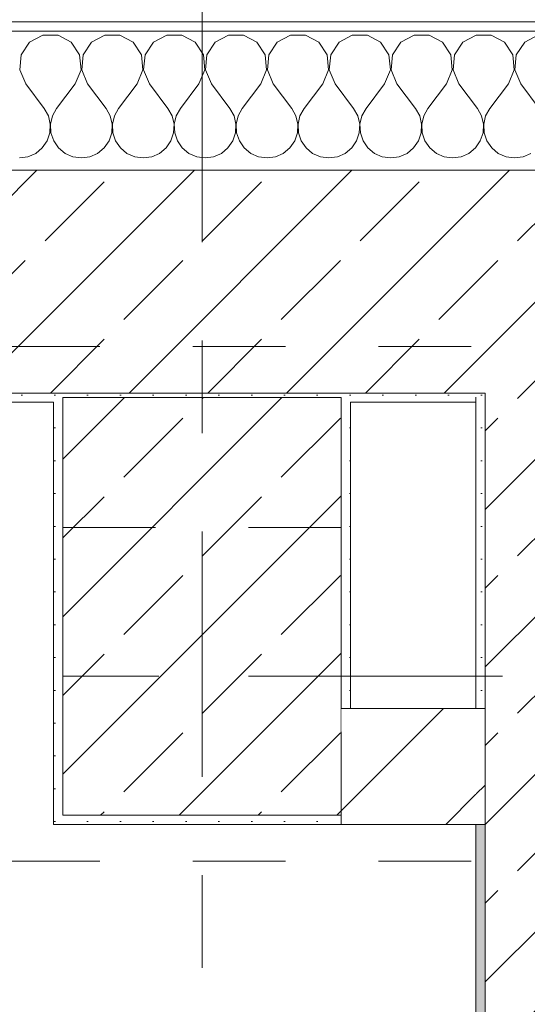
# Model space of a CAD drawing. Header units: metres. Extents: x -4 to 99, y -11 to 17.
# Tile 685 of 747: x 61.534 to 62.08, y 12.796 to 13.857. Entities that reach past the tile are written whole.
import ezdxf

# ---------------------------------------------------------------- set-up
doc = ezdxf.new("R2010")
doc.units = ezdxf.units.M
doc.header["$MEASUREMENT"] = 0
for name, pattern in [('Achse', [0.2, 0.1, -0.05, 0, -0.05]), ('Strichlinie doppelt', [0.546806, 0.264583, -0.105833, 0.070556, -0.105833]), ('Untersicht', [0.1, 0.075, -0.025]), ('Wipeout_Contour', [1, 0, -1])]:
    doc.linetypes.add(name, pattern=pattern)
for name, color, linetype in [('152 - Bemaßung_ Beschriftung.Ausbau', 7, 'Continuous'), ('451 - Universal.Achsen Raster', 7, 'Continuous'), ('603 - Struktur.Bodenplatte_ Decke Roh', 7, 'Continuous'), ('604 - Struktur.Wand Aussen', 7, 'Continuous'), ('605 - Struktur.Wand Innen', 7, 'Continuous'), ('607 - Struktur.Stütze', 7, 'Continuous'), ('608 - Struktur.Träger', 7, 'Continuous'), ('650 - Abdeckung.Fußboden Aufbau', 7, 'Continuous'), ('Neubau_653 - Abdeckung.TB Verkofferung', 7, 'Continuous')]:
    doc.layers.add(name, color=color, linetype=linetype)
doc.styles.add('ERSTELLTER_STIL_2', font='txt')
doc.dimstyles.new('ERSTELLTER_STIL__1', dxfattribs={"dimtxt": 0.1, "dimasz": 0.0532, "dimexe": 0.18, "dimexo": 0.0625, "dimgap": 0, "dimtad": 1, "dimzin": 0, "dimdsep": 46, "dimtxsty": 'ERSTELLTER_STIL_2', "dimblk": 'ARROWHEAD_2', "dimblk1": 'ARROWHEAD_2', "dimblk2": 'ARROWHEAD_2', "dimcen": 0.09, "dimse1": 1, "dimse2": 1, "dimclrd": 7, "dimclre": 7, "dimclrt": 7, "dimazin": 0, "dimtfac": 1, "dimtdec": 4, "dimtmove": 0, "dimatfit": 3, "dimfxl": 1, "dimtolj": 1, "dimtzin": 0, "dimarcsym": 0})
doc.dimstyles.new('ERSTELLTER_STIL__11', dxfattribs={"dimtxt": 0.1, "dimasz": 0.0532, "dimexe": 0.18, "dimexo": 0.0625, "dimgap": 0, "dimtad": 1, "dimtih": 1, "dimtoh": 1, "dimzin": 0, "dimdsep": 46, "dimtxsty": 'ERSTELLTER_STIL_2', "dimblk": 'ARROWHEAD_2', "dimblk1": 'ARROWHEAD_2', "dimblk2": 'ARROWHEAD_2', "dimcen": 0.09, "dimse1": 1, "dimse2": 1, "dimclrd": 256, "dimclre": 256, "dimclrt": 256, "dimazin": 0, "dimtfac": 1, "dimtdec": 4, "dimtmove": 0, "dimatfit": 3, "dimfxl": 1, "dimtolj": 1, "dimtzin": 0, "dimarcsym": 0})
doc.dimstyles.new('ERSTELLTER_STIL__13', dxfattribs={"dimtxt": 0.1, "dimasz": 0.0532, "dimexe": 0.18, "dimexo": 0.5, "dimgap": 0, "dimtad": 1, "dimzin": 0, "dimdsep": 46, "dimtxsty": 'ERSTELLTER_STIL_2', "dimblk": 'ARROWHEAD_2', "dimblk1": 'ARROWHEAD_2', "dimblk2": 'ARROWHEAD_2', "dimcen": 0.09, "dimse1": 1, "dimse2": 1, "dimclrd": 7, "dimclre": 7, "dimclrt": 7, "dimazin": 0, "dimtfac": 1, "dimtdec": 4, "dimtmove": 0, "dimatfit": 3, "dimfxl": 1, "dimtolj": 1, "dimtzin": 0, "dimarcsym": 0})
doc.dimstyles.new('ERSTELLTER_STIL__2', dxfattribs={"dimtxt": 0.1, "dimasz": 0.0532, "dimexe": 0.18, "dimexo": 0.0625, "dimgap": 0, "dimtad": 1, "dimtih": 1, "dimtoh": 1, "dimzin": 0, "dimdsep": 46, "dimtxsty": 'ERSTELLTER_STIL_2', "dimblk": 'ARROWHEAD_2', "dimblk1": 'ARROWHEAD_2', "dimblk2": 'ARROWHEAD_2', "dimcen": 0.09, "dimse1": 1, "dimse2": 1, "dimclrd": 7, "dimclre": 7, "dimclrt": 7, "dimazin": 0, "dimtfac": 1, "dimtdec": 4, "dimtmove": 0, "dimatfit": 3, "dimfxl": 1, "dimtolj": 1, "dimtzin": 0, "dimarcsym": 0})
doc.dimstyles.new('ERSTELLTER_STIL__3', dxfattribs={"dimtxt": 0.1, "dimasz": 0.0532, "dimexe": 0.18, "dimexo": 0.0625, "dimgap": 0, "dimtad": 1, "dimtih": 1, "dimtoh": 1, "dimzin": 0, "dimdsep": 46, "dimtxsty": 'ERSTELLTER_STIL_2', "dimblk": 'ARROWHEAD_2', "dimblk1": 'ARROWHEAD_2', "dimblk2": 'ARROWHEAD_2', "dimcen": 0.09, "dimse1": 1, "dimse2": 1, "dimclrd": 7, "dimclre": 7, "dimclrt": 7, "dimazin": 0, "dimtfac": 1, "dimtdec": 4, "dimtmove": 2, "dimatfit": 3, "dimfxl": 1, "dimtolj": 1, "dimtzin": 0, "dimarcsym": 0})
pattern_1 = [(45, (0, 0), (-0.08485281, 0.08485281), []), (45, (-0.04243, 0.04243), (-0.08485281, 0.08485281), [0.09, -0.03])]
pattern_2 = [(45, (0, 0), (-0.01767767, 0.01767767), [0, -0.025])]
pattern_3 = [(45, (0, 0), (-0.06363961, 0.06363961), [])]

# ---------------------------------------------------------------- blocks, each defined once
blk = doc.blocks.new('*X45')
at = {"layer": '604 - Struktur.Wand Aussen', "color": 7, "linetype": 'Continuous', "lineweight": 5}
for p, q in [((61.5585, 13.8407), (61.5442, 13.833)), ((61.5748, 13.8407), (61.5585, 13.8407)), ((61.5891, 13.833), (61.5748, 13.8407)), ((61.6252, 13.8407), (61.6109, 13.833)), ((61.6415, 13.8407), (61.6252, 13.8407)), ((61.6558, 13.833), (61.6415, 13.8407)), ((61.6919, 13.8407), (61.6776, 13.833)), ((61.7081, 13.8407), (61.6919, 13.8407)), ((61.7224, 13.833), (61.7081, 13.8407)), ((61.7585, 13.8407), (61.7442, 13.833)), ((61.7748, 13.8407), (61.7585, 13.8407)), ((61.7891, 13.833), (61.7748, 13.8407)), ((61.8252, 13.8407), (61.8109, 13.833)), ((61.8415, 13.8407), (61.8252, 13.8407)), ((61.8558, 13.833), (61.8415, 13.8407)), ((61.8919, 13.8407), (61.8776, 13.833)), ((61.9081, 13.8407), (61.8919, 13.8407)), ((61.9224, 13.833), (61.9081, 13.8407)), ((61.9585, 13.8407), (61.9442, 13.833)), ((61.9748, 13.8407), (61.9585, 13.8407)), ((61.9891, 13.833), (61.9748, 13.8407)), ((62.0252, 13.8407), (62.0109, 13.833)), ((62.0415, 13.8407), (62.0252, 13.8407)), ((62.0558, 13.833), (62.0415, 13.8407)), ((62.0919, 13.8407), (62.0776, 13.833)), ((61.5442, 13.833), (61.5352, 13.8195)), ((61.5981, 13.8195), (61.5891, 13.833)), ((61.6109, 13.833), (61.6019, 13.8195)), ((61.6648, 13.8195), (61.6558, 13.833)), ((61.6776, 13.833), (61.6686, 13.8195)), ((61.7314, 13.8195), (61.7224, 13.833)), ((61.7442, 13.833), (61.7352, 13.8195)), ((61.7981, 13.8195), (61.7891, 13.833)), ((61.8109, 13.833), (61.8019, 13.8195)), ((61.8648, 13.8195), (61.8558, 13.833)), ((61.8776, 13.833), (61.8686, 13.8195)), ((61.9314, 13.8195), (61.9224, 13.833)), ((61.9442, 13.833), (61.9352, 13.8195)), ((61.9981, 13.8195), (61.9891, 13.833)), ((62.0109, 13.833), (62.0019, 13.8195)), ((62.0648, 13.8195), (62.0558, 13.833)), ((62.0776, 13.833), (62.0686, 13.8195)), ((61.5352, 13.8195), (61.5337, 13.8033)), ((61.5996, 13.8033), (61.5981, 13.8195)), ((61.6019, 13.8195), (61.6004, 13.8033)), ((61.6663, 13.8033), (61.6648, 13.8195)), ((61.6686, 13.8195), (61.667, 13.8033)), ((61.733, 13.8033), (61.7314, 13.8195)), ((61.7352, 13.8195), (61.7337, 13.8033)), ((61.7996, 13.8033), (61.7981, 13.8195)), ((61.8019, 13.8195), (61.8004, 13.8033)), ((61.8663, 13.8033), (61.8648, 13.8195)), ((61.8686, 13.8195), (61.867, 13.8033)), ((61.933, 13.8033), (61.9314, 13.8195)), ((61.9352, 13.8195), (61.9337, 13.8033)), ((61.9996, 13.8033), (61.9981, 13.8195)), ((62.0019, 13.8195), (62.0004, 13.8033)), ((62.0663, 13.8033), (62.0648, 13.8195)), ((62.0686, 13.8195), (62.067, 13.8033)), ((61.5337, 13.8033), (61.54, 13.7883)), ((61.5933, 13.7883), (61.5996, 13.8033)), ((61.6004, 13.8033), (61.6067, 13.7883)), ((61.66, 13.7883), (61.6663, 13.8033)), ((61.667, 13.8033), (61.6733, 13.7883)), ((61.7267, 13.7883), (61.733, 13.8033)), ((61.7337, 13.8033), (61.74, 13.7883)), ((61.7933, 13.7883), (61.7996, 13.8033)), ((61.8004, 13.8033), (61.8067, 13.7883)), ((61.86, 13.7883), (61.8663, 13.8033)), ((61.867, 13.8033), (61.8733, 13.7883)), ((61.9267, 13.7883), (61.933, 13.8033)), ((61.9337, 13.8033), (61.94, 13.7883)), ((61.9933, 13.7883), (61.9996, 13.8033)), ((62.0004, 13.8033), (62.0067, 13.7883)), ((62.06, 13.7883), (62.0663, 13.8033)), ((62.067, 13.8033), (62.0733, 13.7883)), ((61.54, 13.7883), (61.56, 13.7617)), ((61.5933, 13.7883), (61.5733, 13.7617)), ((61.6067, 13.7883), (61.6267, 13.7617)), ((61.66, 13.7883), (61.64, 13.7617)), ((61.6733, 13.7883), (61.6933, 13.7617)), ((61.7267, 13.7883), (61.7067, 13.7617)), ((61.74, 13.7883), (61.76, 13.7617)), ((61.7933, 13.7883), (61.7733, 13.7617)), ((61.8067, 13.7883), (61.8267, 13.7617)), ((61.86, 13.7883), (61.84, 13.7617)), ((61.8733, 13.7883), (61.8933, 13.7617)), ((61.9267, 13.7883), (61.9067, 13.7617)), ((61.94, 13.7883), (61.96, 13.7617)), ((61.9933, 13.7883), (61.9733, 13.7617)), ((62.0067, 13.7883), (62.0267, 13.7617)), ((62.06, 13.7883), (62.04, 13.7617)), ((62.0733, 13.7883), (62.0933, 13.7617)), ((61.5645, 13.7536), (61.56, 13.7617)), ((61.5665, 13.7447), (61.5645, 13.7536)), ((61.5689, 13.7536), (61.5668, 13.7447)), ((61.5733, 13.7617), (61.5689, 13.7536)), ((61.6311, 13.7536), (61.6267, 13.7617)), ((61.6332, 13.7447), (61.6311, 13.7536)), ((61.6355, 13.7536), (61.6335, 13.7447)), ((61.64, 13.7617), (61.6355, 13.7536)), ((61.6978, 13.7536), (61.6933, 13.7617)), ((61.6999, 13.7447), (61.6978, 13.7536)), ((61.7022, 13.7536), (61.7001, 13.7447)), ((61.7067, 13.7617), (61.7022, 13.7536)), ((61.7645, 13.7536), (61.76, 13.7617)), ((61.7665, 13.7447), (61.7645, 13.7536)), ((61.7689, 13.7536), (61.7668, 13.7447)), ((61.7733, 13.7617), (61.7689, 13.7536)), ((61.8311, 13.7536), (61.8267, 13.7617)), ((61.8332, 13.7447), (61.8311, 13.7536)), ((61.8355, 13.7536), (61.8335, 13.7447)), ((61.84, 13.7617), (61.8355, 13.7536)), ((61.8978, 13.7536), (61.8933, 13.7617)), ((61.8999, 13.7447), (61.8978, 13.7536)), ((61.9022, 13.7536), (61.9001, 13.7447)), ((61.9067, 13.7617), (61.9022, 13.7536)), ((61.9645, 13.7536), (61.96, 13.7617)), ((61.9665, 13.7447), (61.9645, 13.7536)), ((61.9689, 13.7536), (61.9668, 13.7447)), ((61.9733, 13.7617), (61.9689, 13.7536)), ((62.0311, 13.7536), (62.0267, 13.7617)), ((62.0332, 13.7447), (62.0311, 13.7536)), ((62.0355, 13.7536), (62.0335, 13.7447)), ((62.04, 13.7617), (62.0355, 13.7536)), ((61.5661, 13.7355), (61.5665, 13.7447)), ((61.5668, 13.7447), (61.5672, 13.7355)), ((61.6328, 13.7355), (61.6332, 13.7447)), ((61.6335, 13.7447), (61.6339, 13.7355)), ((61.6994, 13.7355), (61.6999, 13.7447)), ((61.7001, 13.7447), (61.7006, 13.7355)), ((61.7661, 13.7355), (61.7665, 13.7447)), ((61.7668, 13.7447), (61.7672, 13.7355)), ((61.8328, 13.7355), (61.8332, 13.7447)), ((61.8335, 13.7447), (61.8339, 13.7355)), ((61.8994, 13.7355), (61.8999, 13.7447)), ((61.9001, 13.7447), (61.9006, 13.7355)), ((61.9661, 13.7355), (61.9665, 13.7447)), ((61.9668, 13.7447), (61.9672, 13.7355)), ((62.0328, 13.7355), (62.0332, 13.7447)), ((62.0335, 13.7447), (62.0339, 13.7355)), ((61.5631, 13.7268), (61.5661, 13.7355)), ((61.5672, 13.7355), (61.5702, 13.7268)), ((61.6298, 13.7268), (61.6328, 13.7355)), ((61.6339, 13.7355), (61.6369, 13.7268)), ((61.6965, 13.7268), (61.6994, 13.7355)), ((61.7006, 13.7355), (61.7035, 13.7268)), ((61.7631, 13.7268), (61.7661, 13.7355)), ((61.7672, 13.7355), (61.7702, 13.7268)), ((61.8298, 13.7268), (61.8328, 13.7355)), ((61.8339, 13.7355), (61.8369, 13.7268)), ((61.8965, 13.7268), (61.8994, 13.7355)), ((61.9006, 13.7355), (61.9035, 13.7268)), ((61.9631, 13.7268), (61.9661, 13.7355)), ((61.9672, 13.7355), (61.9702, 13.7268)), ((62.0298, 13.7268), (62.0328, 13.7355)), ((62.0339, 13.7355), (62.0369, 13.7268)), ((61.5579, 13.7192), (61.5631, 13.7268)), ((61.5702, 13.7268), (61.5754, 13.7192)), ((61.6246, 13.7192), (61.6298, 13.7268)), ((61.6369, 13.7268), (61.6421, 13.7192)), ((61.6913, 13.7192), (61.6965, 13.7268)), ((61.7035, 13.7268), (61.7087, 13.7192)), ((61.7579, 13.7192), (61.7631, 13.7268)), ((61.7702, 13.7268), (61.7754, 13.7192)), ((61.8246, 13.7192), (61.8298, 13.7268)), ((61.8369, 13.7268), (61.8421, 13.7192)), ((61.8913, 13.7192), (61.8965, 13.7268)), ((61.9035, 13.7268), (61.9087, 13.7192)), ((61.9579, 13.7192), (61.9631, 13.7268)), ((61.9702, 13.7268), (61.9754, 13.7192)), ((62.0246, 13.7192), (62.0298, 13.7268)), ((62.0369, 13.7268), (62.0421, 13.7192)), ((61.5424, 13.7096), (61.5509, 13.7133)), ((61.5509, 13.7133), (61.5579, 13.7192)), ((61.5754, 13.7192), (61.5825, 13.7133)), ((61.5825, 13.7133), (61.5909, 13.7096)), ((61.6091, 13.7096), (61.6175, 13.7133)), ((61.6175, 13.7133), (61.6246, 13.7192)), ((61.6421, 13.7192), (61.6491, 13.7133)), ((61.6491, 13.7133), (61.6576, 13.7096)), ((61.6758, 13.7096), (61.6842, 13.7133)), ((61.6842, 13.7133), (61.6913, 13.7192)), ((61.7087, 13.7192), (61.7158, 13.7133)), ((61.7158, 13.7133), (61.7242, 13.7096)), ((61.7424, 13.7096), (61.7509, 13.7133)), ((61.7509, 13.7133), (61.7579, 13.7192)), ((61.7754, 13.7192), (61.7825, 13.7133)), ((61.7825, 13.7133), (61.7909, 13.7096)), ((61.8091, 13.7096), (61.8175, 13.7133)), ((61.8175, 13.7133), (61.8246, 13.7192)), ((61.8421, 13.7192), (61.8491, 13.7133)), ((61.8491, 13.7133), (61.8576, 13.7096)), ((61.8758, 13.7096), (61.8842, 13.7133)), ((61.8842, 13.7133), (61.8913, 13.7192)), ((61.9087, 13.7192), (61.9158, 13.7133)), ((61.9158, 13.7133), (61.9242, 13.7096)), ((61.9424, 13.7096), (61.9509, 13.7133)), ((61.9509, 13.7133), (61.9579, 13.7192)), ((61.9754, 13.7192), (61.9825, 13.7133)), ((61.9825, 13.7133), (61.9909, 13.7096)), ((62.0091, 13.7096), (62.0175, 13.7133)), ((62.0175, 13.7133), (62.0246, 13.7192)), ((62.0421, 13.7192), (62.0491, 13.7133)), ((62.0491, 13.7133), (62.0576, 13.7096)), ((62.0758, 13.7096), (62.0842, 13.7133)), ((61.5333, 13.7083), (61.5424, 13.7096)), ((61.5909, 13.7096), (61.6, 13.7083)), ((61.6, 13.7083), (61.6091, 13.7096)), ((61.6576, 13.7096), (61.6667, 13.7083)), ((61.6667, 13.7083), (61.6758, 13.7096)), ((61.7242, 13.7096), (61.7333, 13.7083)), ((61.7333, 13.7083), (61.7424, 13.7096)), ((61.7909, 13.7096), (61.8, 13.7083)), ((61.8, 13.7083), (61.8091, 13.7096)), ((61.8576, 13.7096), (61.8667, 13.7083)), ((61.8667, 13.7083), (61.8758, 13.7096)), ((61.9242, 13.7096), (61.9333, 13.7083)), ((61.9333, 13.7083), (61.9424, 13.7096)), ((61.9909, 13.7096), (62, 13.7083)), ((62, 13.7083), (62.0091, 13.7096)), ((62.0576, 13.7096), (62.0667, 13.7083)), ((62.0667, 13.7083), (62.0758, 13.7096))]:
    blk.add_line(p, q, dxfattribs=at)
blk = doc.blocks.new('*D261')
at = {"layer": '152 - Bemaßung_ Beschriftung.Ausbau', "color": 7, "linetype": 'Continuous', "lineweight": 5}
for p, q in [((61.14, 14.8025), (61.14, 14.9075)), ((62.275, 14.8025), (62.275, 14.9075)), ((61.1602, 14.89), (61.1198, 14.82)), ((62.2952, 14.89), (62.2548, 14.82)), ((61.14, 14.855), (62.275, 14.855))]:
    blk.add_line(p, q, dxfattribs=at)
at = {"layer": '152 - Bemaßung_ Beschriftung.Ausbau', "color": 7, "lineweight": 5, "char_height": 0.1, "attachment_point": 7, "style": 'ERSTELLTER_STIL_2'}
for s, insert in [('\\A1;{\\pql;\\fArial|b0|i0|c0|p38;1,13\\fArial|b0|i0|c0|p38;\\A1{\\H.66x;\\S5^  ;}}', (61.5494, 14.8556)), ('\\A1;{\\pql;\\fArial|b0|i0|c0|p38;15}', (62.2745, 14.8645))]:
    blk.add_mtext(s, dxfattribs=dict(at, insert=insert))
blk = doc.blocks.new('ARROWHEAD_2')
at = {"color": 0, "linetype": 'Continuous', "lineweight": 0}
for p, q in [((-0.378, -0.655), (0.378, 0.655)), ((0, 0), (-1, 0))]:
    blk.add_line(p, q, dxfattribs=at)
blk = doc.blocks.new('*D293')
at = {"layer": '152 - Bemaßung_ Beschriftung.Ausbau', "color": 7, "linetype": 'Continuous', "lineweight": 5}
for p, q in [((58.205, 15.3025), (58.205, 15.4075)), ((62.035, 15.3025), (62.035, 15.4075)), ((58.2252, 15.39), (58.1848, 15.32)), ((62.0552, 15.39), (62.0148, 15.32)), ((58.205, 15.355), (62.035, 15.355))]:
    blk.add_line(p, q, dxfattribs=at)
at = {"layer": '152 - Bemaßung_ Beschriftung.Ausbau', "color": 7, "lineweight": 5, "insert": (59.987, 15.375), "char_height": 0.1, "attachment_point": 7, "style": 'ERSTELLTER_STIL_2'}
blk.add_mtext('\\A1;{\\pql;\\fArial|b0|i0|c0|p38;3,83}', dxfattribs=at)
blk = doc.blocks.new('*D294')
at = {"layer": '152 - Bemaßung_ Beschriftung.Ausbau', "color": 7, "linetype": 'Continuous', "lineweight": 5}
for p, q in [((62.035, 15.3025), (62.035, 15.4075)), ((62.275, 15.3025), (62.275, 15.4075)), ((62.0552, 15.39), (62.0148, 15.32)), ((62.2952, 15.39), (62.2548, 15.32)), ((62.035, 15.355), (62.275, 15.355))]:
    blk.add_line(p, q, dxfattribs=at)
at = {"layer": '152 - Bemaßung_ Beschriftung.Ausbau', "color": 7, "lineweight": 5, "char_height": 0.1, "attachment_point": 7, "style": 'ERSTELLTER_STIL_2'}
for s, insert in [('\\A1;{\\pql;\\fArial|b0|i0|c0|p38;24}', (62.0791, 15.375)), ('\\A1;{\\pql;\\fArial|b0|i0|c0|p38;15}', (62.2741, 15.3666))]:
    blk.add_mtext(s, dxfattribs=dict(at, insert=insert))
blk = doc.blocks.new('*D332')
at = {"layer": '152 - Bemaßung_ Beschriftung.Ausbau', "color": 7, "linetype": 'Continuous', "lineweight": 5}
for p, q in [((58.28, 15.8025), (58.28, 15.9075)), ((61.58, 15.8025), (61.58, 15.9075)), ((58.3002, 15.89), (58.2598, 15.82)), ((61.6002, 15.89), (61.5598, 15.82)), ((58.28, 15.855), (61.58, 15.855))]:
    blk.add_line(p, q, dxfattribs=at)
at = {"layer": '152 - Bemaßung_ Beschriftung.Ausbau', "color": 7, "lineweight": 5, "insert": (59.797, 15.875), "char_height": 0.1, "attachment_point": 7, "style": 'ERSTELLTER_STIL_2'}
blk.add_mtext('\\A1;{\\pql;\\fArial|b0|i0|c0|p38;3,30}', dxfattribs=at)
blk = doc.blocks.new('*D333')
at = {"layer": '152 - Bemaßung_ Beschriftung.Ausbau', "color": 7, "linetype": 'Continuous', "lineweight": 5}
for p, q in [((61.58, 15.8025), (61.58, 15.9075)), ((61.88, 15.8025), (61.88, 15.9075)), ((61.6002, 15.89), (61.5598, 15.82)), ((61.9002, 15.89), (61.8598, 15.82)), ((61.58, 15.855), (61.88, 15.855))]:
    blk.add_line(p, q, dxfattribs=at)
at = {"layer": '152 - Bemaßung_ Beschriftung.Ausbau', "color": 7, "lineweight": 5, "char_height": 0.1, "attachment_point": 7, "style": 'ERSTELLTER_STIL_2'}
for s, insert in [('\\A1;{\\pql;\\fArial|b0|i0|c0|p38;15\\fArial|b0|i0|c0|p38;\\A1{\\H.66x;\\S5^  ;}}', (61.8645, 15.8642)), ('\\A1;{\\pql;\\fArial|b0|i0|c0|p38;30}', (61.6541, 15.875))]:
    blk.add_mtext(s, dxfattribs=dict(at, insert=insert))
blk = doc.blocks.new('*D334')
at = {"layer": '152 - Bemaßung_ Beschriftung.Ausbau', "color": 7, "linetype": 'Continuous', "lineweight": 5}
for p, q in [((61.88, 15.8025), (61.88, 15.9075)), ((62.035, 15.8025), (62.035, 15.9075)), ((61.9002, 15.89), (61.8598, 15.82)), ((62.0552, 15.89), (62.0148, 15.82)), ((61.88, 15.855), (62.035, 15.855))]:
    blk.add_line(p, q, dxfattribs=at)
blk = doc.blocks.new('*D335')
at = {"layer": '152 - Bemaßung_ Beschriftung.Ausbau', "color": 7, "linetype": 'Continuous', "lineweight": 5}
for p, q in [((62.035, 15.8025), (62.035, 15.9075)), ((62.275, 15.8025), (62.275, 15.9075)), ((62.0552, 15.89), (62.0148, 15.82)), ((62.2952, 15.89), (62.2548, 15.82)), ((62.035, 15.855), (62.275, 15.855))]:
    blk.add_line(p, q, dxfattribs=at)
at = {"layer": '152 - Bemaßung_ Beschriftung.Ausbau', "color": 7, "lineweight": 5, "char_height": 0.1, "attachment_point": 7, "style": 'ERSTELLTER_STIL_2'}
for s, insert in [('\\A1;{\\pql;\\fArial|b0|i0|c0|p38;24}', (62.0791, 15.875)), ('\\A1;{\\pql;\\fArial|b0|i0|c0|p38;15}', (62.2728, 15.8645))]:
    blk.add_mtext(s, dxfattribs=dict(at, insert=insert))
blk = doc.blocks.new('*D356')
at = {"layer": '152 - Bemaßung_ Beschriftung.Ausbau', "color": 160, "linetype": 'Continuous', "lineweight": 5, "true_color": 0x3232ff}
for p, q in [((61.73, 16.3025), (61.73, 16.4075)), ((62.275, 16.3025), (62.275, 16.4075)), ((61.7502, 16.39), (61.7098, 16.32)), ((62.2952, 16.39), (62.2548, 16.32)), ((61.73, 16.355), (62.275, 16.355))]:
    blk.add_line(p, q, dxfattribs=at)
at = {"layer": '152 - Bemaßung_ Beschriftung.Ausbau', "color": 160, "lineweight": 5, "true_color": 0x3232ff, "char_height": 0.1, "attachment_point": 7, "style": 'ERSTELLTER_STIL_2'}
for s, insert in [('\\A1;{\\pql;\\fArial|b0|i0|c0|p38;54\\fArial|b0|i0|c0|p38;\\A1{\\H.66x;\\S5^  ;}}', (61.9016, 16.3734)), ('\\A1;{\\pql;\\fArial|b0|i0|c0|p38;15}', (62.2749, 16.3645))]:
    blk.add_mtext(s, dxfattribs=dict(at, insert=insert))
blk = doc.blocks.new('*D510')
at = {"layer": '152 - Bemaßung_ Beschriftung.Ausbau', "color": 7, "linetype": 'Continuous', "lineweight": 5}
for p, q in [((63.9, 13.4752), (63.97, 13.4348)), ((63.9875, 13.455), (63.8825, 13.455)), ((63.935, 8.24), (63.935, 13.455)), ((63.9, 8.2602), (63.97, 8.2198)), ((63.9875, 8.24), (63.8825, 8.24))]:
    blk.add_line(p, q, dxfattribs=at)
at = {"layer": '152 - Bemaßung_ Beschriftung.Ausbau', "color": 7, "lineweight": 5, "insert": (63.9344, 10.6894), "char_height": 0.1, "attachment_point": 7, "rotation": 90, "style": 'ERSTELLTER_STIL_2'}
blk.add_mtext('\\A1;{\\pql;\\fArial|b0|i0|c0|p38;5,21\\fArial|b0|i0|c0|p38;\\A1{\\H.66x;\\S5^  ;}}', dxfattribs=at)
blk = doc.blocks.new('*D511')
at = {"layer": '152 - Bemaßung_ Beschriftung.Ausbau', "color": 7, "linetype": 'Continuous', "lineweight": 5}
for p, q in [((63.9, 13.7152), (63.97, 13.6748)), ((63.935, 13.455), (63.935, 13.695)), ((63.9, 13.4752), (63.97, 13.4348)), ((63.9875, 13.455), (63.8825, 13.455))]:
    blk.add_line(p, q, dxfattribs=at)
at = {"layer": '152 - Bemaßung_ Beschriftung.Ausbau', "color": 7, "lineweight": 5, "char_height": 0.1, "attachment_point": 7, "rotation": 90, "style": 'ERSTELLTER_STIL_2'}
for s, insert in [('\\A1;{\\pql;\\fArial|b0|i0|c0|p38;15}', (63.9234, 13.6831)), ('\\A1;{\\pql;\\fArial|b0|i0|c0|p38;24}', (63.915, 13.4991))]:
    blk.add_mtext(s, dxfattribs=dict(at, insert=insert))
blk = doc.blocks.new('*D521')
at = {"layer": '152 - Bemaßung_ Beschriftung.Ausbau', "color": 7, "linetype": 'Continuous', "lineweight": 5}
for p, q in [((64.435, 13), (64.435, 13.45)), ((64.4, 13.0202), (64.47, 12.9798)), ((64.4875, 13), (64.3825, 13)), ((64.435, 8.5), (64.435, 13)), ((64.4, 8.5202), (64.47, 8.4798)), ((64.4875, 8.5), (64.3825, 8.5))]:
    blk.add_line(p, q, dxfattribs=at)
at = {"layer": '152 - Bemaßung_ Beschriftung.Ausbau', "color": 7, "lineweight": 5, "insert": (64.415, 10.617), "char_height": 0.1, "attachment_point": 7, "rotation": 90, "style": 'ERSTELLTER_STIL_2'}
blk.add_mtext('\\A1;{\\pql;\\fArial|b0|i0|c0|p38;4,50}', dxfattribs=at)
blk = doc.blocks.new('*D522')
at = {"layer": '152 - Bemaßung_ Beschriftung.Ausbau', "color": 7, "linetype": 'Continuous', "lineweight": 5}
for p, q in [((64.4, 13.4752), (64.47, 13.4348)), ((64.47, 13.4298), (64.4, 13.4702)), ((64.4875, 13.45), (64.3825, 13.45)), ((64.435, 13.45), (64.435, 13.455)), ((64.435, 13), (64.435, 13.45)), ((64.4, 13.0202), (64.47, 12.9798))]:
    blk.add_line(p, q, dxfattribs=at)
at = {"layer": '152 - Bemaßung_ Beschriftung.Ausbau', "color": 7, "lineweight": 5, "char_height": 0.1, "attachment_point": 7, "rotation": 90, "style": 'ERSTELLTER_STIL_2'}
for s, insert in [('\\A1;{\\pql;\\fArial|b0|i0|c0|p38;0\\fArial|b0|i0|c0|p38;\\A1{\\H.66x;\\S5^  ;}}', (64.4167, 13.3038)), ('\\A1;{\\pql;\\fArial|b0|i0|c0|p38;45}', (64.415, 13.0861))]:
    blk.add_mtext(s, dxfattribs=dict(at, insert=insert))
blk = doc.blocks.new('*D523')
at = {"layer": '152 - Bemaßung_ Beschriftung.Ausbau', "color": 7, "linetype": 'Continuous', "lineweight": 5}
for p, q in [((64.4, 13.4752), (64.47, 13.4348)), ((64.47, 13.4298), (64.4, 13.4702)), ((64.4875, 13.455), (64.3825, 13.455)), ((64.435, 13.45), (64.435, 13.455))]:
    blk.add_line(p, q, dxfattribs=at)
blk = doc.blocks.new('*D524')
at = {"layer": '152 - Bemaßung_ Beschriftung.Ausbau', "color": 7, "linetype": 'Continuous', "lineweight": 5}
for p, q in [((64.435, 13.695), (64.435, 13.845)), ((64.4, 13.7152), (64.47, 13.6748)), ((64.4875, 13.695), (64.3825, 13.695)), ((64.435, 13.455), (64.435, 13.695)), ((64.4, 13.4752), (64.47, 13.4348)), ((64.47, 13.4298), (64.4, 13.4702)), ((64.4875, 13.455), (64.3825, 13.455))]:
    blk.add_line(p, q, dxfattribs=at)
at = {"layer": '152 - Bemaßung_ Beschriftung.Ausbau', "color": 7, "lineweight": 5, "char_height": 0.1, "attachment_point": 7, "rotation": 90, "style": 'ERSTELLTER_STIL_2'}
for s, insert in [('\\A1;{\\pql;\\fArial|b0|i0|c0|p38;15}', (64.4277, 13.6945)), ('\\A1;{\\pql;\\fArial|b0|i0|c0|p38;24}', (64.415, 13.4991))]:
    blk.add_mtext(s, dxfattribs=dict(at, insert=insert))

msp = doc.modelspace()

# ---------------------------------------------------------------- hatches: boundary and pattern name
at = {"layer": '604 - Struktur.Wand Aussen', "linetype": 'Continuous', "lineweight": 0, "true_color": 0x000000}
h = msp.add_hatch(dxfattribs=at)
h.set_pattern_fill('Verputz_0001', color=18, style=0, pattern_type=2)
h.set_pattern_definition([(0, (0, 0), (0, 0.08660254), [0, -0.05]), (0, (0.025, 0.0433), (0, 0.08660254), [0, -0.05])])
h.paths.add_polyline_path([(62.425, 13.855), (61.05, 13.855), (61.05, 13.845), (62.425, 13.845)])
h = msp.add_hatch(dxfattribs=at)
h.set_pattern_fill('Beton__Stahlbeton_0001', color=18, style=0, pattern_type=2)
h.set_pattern_definition(pattern_1)
h.paths.add_polyline_path([(61.08, 13.575), (61.14, 13.575), (61.14, 13.505), (61.14, 13.455), (62.035, 13.455), (62.035, 13.695), (61.08, 13.695)])
h = msp.add_hatch(dxfattribs=at)
h.set_pattern_fill('Beton__Stahlbeton_0001', color=18, style=0, pattern_type=2)
h.set_pattern_definition(pattern_1)
h.paths.add_polyline_path([(62.035, 13.455), (62.275, 13.455), (62.275, 13.695)])
h = msp.add_hatch(dxfattribs=at)
h.set_pattern_fill('Beton__Stahlbeton_0001', color=18, style=0, pattern_type=2)
h.set_pattern_definition(pattern_1)
h.paths.add_polyline_path([(62.035, 13.455), (62.275, 13.695), (62.035, 13.695)])
h = msp.add_hatch(dxfattribs=at)
h.set_pattern_fill('Gips_0001', color=18, style=0, pattern_type=2)
h.set_pattern_definition(pattern_2)
h.paths.add_polyline_path([(61.14, 13.445), (61.57, 13.445), (61.57, 13.455), (61.14, 13.455)])
h = msp.add_hatch(dxfattribs=at)
h.set_pattern_fill('Gips_0001', color=18, style=0, pattern_type=2)
h.set_pattern_definition(pattern_2)
h.paths.add_polyline_path([(61.89, 13.445), (62.025, 13.445), (62.025, 13.455), (61.89, 13.455)])
h = msp.add_hatch(dxfattribs=at)
h.set_pattern_fill('Gips_0001', color=18, style=0, pattern_type=2)
h.set_pattern_definition(pattern_2)
h.paths.add_polyline_path([(62.025, 13.445), (62.035, 13.445), (62.035, 13.455)])
h = msp.add_hatch(dxfattribs=at)
h.set_pattern_fill('Gips_0001', color=18, style=0, pattern_type=2)
h.set_pattern_definition(pattern_2)
h.paths.add_polyline_path([(62.025, 13.445), (62.035, 13.455), (62.025, 13.455)])
h = msp.add_hatch(dxfattribs=at)
h.set_pattern_fill('Beton__Stahlbeton_0001', color=18, style=0, pattern_type=2)
h.set_pattern_definition(pattern_1)
h.paths.add_polyline_path([(62.035, 7.935), (62.085, 7.935), (62.155, 7.935), (62.275, 7.935), (62.275, 13.455), (62.035, 13.455)])
h = msp.add_hatch(dxfattribs=at)
h.set_pattern_fill('Gips_0001', color=18, style=0, pattern_type=2)
h.set_pattern_definition(pattern_2)
h.paths.add_polyline_path([(62.025, 13.445), (62.025, 13.115), (62.035, 13.115), (62.035, 13.445)])
h = msp.add_hatch(dxfattribs=at)
h.set_pattern_fill('Gips_0001', color=18, style=0, pattern_type=2)
h.set_pattern_definition(pattern_2)
h.paths.add_polyline_path([(62.025, 12.99), (62.025, 8.51), (62.035, 8.51), (62.035, 12.99)])
at = {"layer": '607 - Struktur.Stütze', "linetype": 'Continuous', "lineweight": 0, "true_color": 0x000000}
h = msp.add_hatch(dxfattribs=at)
h.set_pattern_fill('Gips_0001', color=18, style=0, pattern_type=2)
h.set_pattern_definition(pattern_2)
h.paths.add_polyline_path([(61.57, 13.445), (61.58, 13.445), (61.58, 13.45), (61.88, 13.45), (61.88, 13.445), (61.89, 13.445), (61.89, 13.455), (61.57, 13.455)])
h = msp.add_hatch(dxfattribs=at)
h.set_pattern_fill('Beton__Stahlbeton_0001', color=18, style=0, pattern_type=2)
h.set_pattern_definition(pattern_1)
h.paths.add_polyline_path([(61.58, 13), (61.88, 13), (61.88, 13.45), (61.58, 13.45)])
h = msp.add_hatch(dxfattribs=at)
h.set_pattern_fill('Gips_0001', color=18, style=0, pattern_type=2)
h.set_pattern_definition(pattern_2)
h.paths.add_polyline_path([(61.58, 13.445), (61.57, 13.445), (61.57, 12.99), (61.88, 12.99), (61.88, 13), (61.58, 13)])
h = msp.add_hatch(dxfattribs=at)
h.set_pattern_fill('Gips_0001', color=18, style=0, pattern_type=2)
h.set_pattern_definition(pattern_2)
h.paths.add_polyline_path([(61.89, 13.445), (61.88, 13.445), (61.88, 13.115), (61.89, 13.115)])

# ---------------------------------------------------------------- linework, layer by layer
at = {"layer": '451 - Universal.Achsen Raster', "color": 160, "linetype": 'Strichlinie doppelt', "lineweight": 9, "true_color": 0x3232ff}
for p, q in [((61.73, -10.585), (61.73, 16.355)), ((64.935, 13.15), (-3.175, 13.15))]:
    msp.add_line(p, q, dxfattribs=at)
at = {"layer": '603 - Struktur.Bodenplatte_ Decke Roh', "color": 7, "linetype": 'Continuous', "lineweight": 18, "flags": 128}
msp.add_lwpolyline([(62.275, 0.005), (62.275, 13.695), (50.78, 13.695), (50.78, 13.455), (50.78, 13), (50.84, 13), (50.84, 8.585), (49.03, 8.585), (49.03, 8.725), (47.41, 8.725), (47.41, 13), (47.48, 13), (47.48, 13.455), (47.48, 13.695), (14.78, 13.695)], dxfattribs=at)
at = {"layer": '604 - Struktur.Wand Aussen', "color": 7, "linetype": 'Continuous', "lineweight": 5}
msp.add_line((62.285, 13.845), (61.08, 13.845), dxfattribs=at)
at = {"layer": '604 - Struktur.Wand Aussen', "color": 7, "linetype": 'Continuous', "lineweight": 13}
for p, q in [((62.035, 13.695), (61.08, 13.695)), ((62.275, 13.695), (62.035, 13.695)), ((61.14, 13.455), (62.035, 13.455)), ((62.035, 13.445), (62.035, 13.455)), ((62.035, 13.445), (62.035, 13.455)), ((62.035, 13.445), (62.035, 13.115)), ((62.035, 12.99), (62.035, 13.115)), ((62.035, 12.99), (62.035, 8.51))]:
    msp.add_line(p, q, dxfattribs=at)
at = {"layer": '604 - Struktur.Wand Aussen', "color": 7, "linetype": 'Continuous', "lineweight": 18}
for p, q in [((62.035, 13.115), (62.025, 13.115)), ((62.025, 12.99), (62.035, 12.99))]:
    msp.add_line(p, q, dxfattribs=at)
at = {"layer": '604 - Struktur.Wand Aussen', "color": 7, "linetype": 'Continuous', "lineweight": 5, "flags": 128}
for points in [[(62.435, 13.855), (61.05, 13.855)], [(61.14, 13.445), (61.57, 13.445)], [(61.89, 13.445), (62.025, 13.445)], [(62.025, 13.445), (62.025, 13.115)], [(62.025, 12.99), (62.025, 8.51)]]:
    msp.add_lwpolyline(points, dxfattribs=at)
at = {"layer": '607 - Struktur.Stütze', "color": 7, "linetype": 'Continuous', "lineweight": 13, "flags": 128}
msp.add_lwpolyline([(61.58, 13), (61.88, 13), (61.88, 13.45), (61.58, 13.45)], close=True, dxfattribs=at)
at = {"layer": '607 - Struktur.Stütze', "color": 7, "linetype": 'Continuous', "lineweight": 5, "flags": 128}
for points in [[(61.57, 13.445), (61.57, 12.99), (61.88, 12.99)], [(61.89, 13.115), (61.89, 13.445)]]:
    msp.add_lwpolyline(points, dxfattribs=at)
at = {"layer": '608 - Struktur.Träger', "color": 7, "linetype": 'Untersicht', "lineweight": 13}
msp.add_line((50.78, 13.31), (61.88, 13.31), dxfattribs=at)
at = {"layer": '608 - Struktur.Träger', "color": 7, "linetype": 'Achse', "lineweight": 9}
msp.add_line((50.78, 13.15), (61.88, 13.15), dxfattribs=at)
at = {"layer": '650 - Abdeckung.Fußboden Aufbau', "color": 7, "linetype": 'Continuous', "lineweight": 13, "flags": 128}
msp.add_lwpolyline([(61.57, 8.24), (61.57, 8.51), (62.025, 8.51), (62.025, 12.99), (61.57, 12.99), (61.57, 13.445), (58.29, 13.445), (58.29, 12.99), (58.205, 12.99), (58.205, 8.24)], dxfattribs=at)
at = {"layer": 'Neubau_653 - Abdeckung.TB Verkofferung', "color": 1, "linetype": 'Untersicht', "lineweight": 9}
for p, q in [((51.12, 13.505), (62.025, 13.505)), ((62.025, 12.9505), (62.025, 13.505)), ((51.12, 12.9505), (62.025, 12.9505))]:
    msp.add_line(p, q, dxfattribs=at)

# ---------------------------------------------------------------- block references
at = {"layer": '604 - Struktur.Wand Aussen', "color": 7, "lineweight": 18}
msp.add_blockref('*X45', (0, 0), dxfattribs=at)

# ---------------------------------------------------------------- dimensions: what is measured, and where the dimension line sits
at = {"layer": '152 - Bemaßung_ Beschriftung.Ausbau', "color": 160, "linetype": 'Continuous', "lineweight": 5, "true_color": 0x3232ff}
dim = msp.add_linear_dim(base=(62.27503, 16.355), p1=(61.72999, 16.355), p2=(62.27503, 13.695), dimstyle='ERSTELLTER_STIL__11', dxfattribs=at)
dim.commit()
dim.dimension.update_dxf_attribs({"geometry": '*D356', "text_midpoint": (62.11287, 16.425), "dimtype": 160})
at = {"layer": '152 - Bemaßung_ Beschriftung.Ausbau', "color": 7, "linetype": 'Continuous', "lineweight": 5}
for base, p1, p2, picture, middle in [((61.58, 15.855), (58.28, 13), (61.58, 13), '*D332', (59.9268, 15.925)), ((62.275, 15.855), (62.035, 13.455), (62.275, 13.695), '*D335', (62.1554, 15.925)), ((62.275, 15.355), (62.035, 13.455), (62.275, 13.695), '*D294', (62.1554, 15.425)), ((62.27502, 14.855), (61.14, 13.575), (62.27502, 13.695), '*D261', (61.81438, 14.925))]:
    dim = msp.add_linear_dim(base=base, p1=p1, p2=p2, dimstyle='ERSTELLTER_STIL__2', dxfattribs=at)
    dim.commit()
    dim.dimension.update_dxf_attribs({"geometry": picture, "text_midpoint": middle, "dimtype": 160})
for base, p1, p2, dimstyle, picture, middle in [((64.435, 13.695), (62.035, 13.455), (62.275, 13.695), 'ERSTELLTER_STIL__13', '*D524', (64.365, 13.5753)), ((63.935, 13.695), (62.035, 13.455), (62.275, 13.695), 'ERSTELLTER_STIL__1', '*D511', (63.865, 13.5753)), ((64.43503, 13.455), (61.87999, 13.44998), (62.03503, 13.455), 'ERSTELLTER_STIL__13', '*D523', (64.36502, 13.47696))]:
    dim = msp.add_linear_dim(base=base, p1=p1, p2=p2, angle=90, dimstyle=dimstyle, dxfattribs=at)
    dim.commit()
    dim.dimension.update_dxf_attribs({"geometry": picture, "text_midpoint": middle, "dimtype": 160, "text_rotation": 90})

# ---------------------------------------------------------------- next in the draw order: wipeouts: each hides what was drawn before it
at = {"color": 254, "linetype": 'Wipeout_Contour', "lineweight": 0, "ltscale": 253.561242}
msp.add_wipeout([(62.025, 13.115), (62.025, 12.99), (62.035, 12.99), (62.035, 13.115)], dxfattribs=at).dxf.layer = '605 - Struktur.Wand Innen'

# ---------------------------------------------------------------- next in the draw order: hatches: boundary and pattern name
at = {"layer": '605 - Struktur.Wand Innen', "linetype": 'Continuous', "lineweight": 0, "true_color": 0x000000}
h = msp.add_hatch(dxfattribs=at)
h.set_pattern_fill('MW_Ziegel_0001', color=18, style=0, pattern_type=2)
h.set_pattern_definition(pattern_3)
h.paths.add_polyline_path([(62.025, 13.115), (62.025, 12.99), (62.035, 12.99), (62.035, 13.115)])

# ---------------------------------------------------------------- next in the draw order: linework, layer by layer
at = {"layer": '604 - Struktur.Wand Aussen', "color": 7, "linetype": 'Continuous', "lineweight": 13}
msp.add_line((62.035, 12.99), (62.035, 13.115), dxfattribs=at)

# ---------------------------------------------------------------- next in the draw order: wipeouts: each hides what was drawn before it
at = {"color": 254, "linetype": 'Wipeout_Contour', "lineweight": 0, "ltscale": 253.257408}
msp.add_wipeout([(61.88, 12.99), (62.025, 12.99), (62.025, 13.115), (61.88, 13.115)], dxfattribs=at).dxf.layer = '605 - Struktur.Wand Innen'

# ---------------------------------------------------------------- next in the draw order: hatches: boundary and pattern name
at = {"layer": '605 - Struktur.Wand Innen', "linetype": 'Continuous', "lineweight": 0, "true_color": 0x000000}
h = msp.add_hatch(dxfattribs=at)
h.set_pattern_fill('MW_Ziegel_0001', color=18, style=0, pattern_type=2)
h.set_pattern_definition(pattern_3)
h.paths.add_polyline_path([(61.88, 12.99), (62.025, 12.99), (62.025, 13.115), (61.88, 13.115)])

# ---------------------------------------------------------------- next in the draw order: linework, layer by layer
at = {"layer": '604 - Struktur.Wand Aussen', "color": 7, "linetype": 'Continuous', "lineweight": 18}
for p, q in [((62.035, 13.115), (62.025, 13.115)), ((62.025, 12.99), (62.035, 12.99))]:
    msp.add_line(p, q, dxfattribs=at)
at = {"layer": '605 - Struktur.Wand Innen', "color": 7, "linetype": 'Continuous', "lineweight": 18, "flags": 128}
for points in [[(62.025, 13.115), (61.88, 13.115)], [(61.88, 12.99), (61.88, 13)], [(61.88, 12.99), (62.025, 12.99)]]:
    msp.add_lwpolyline(points, dxfattribs=at)
at = {"layer": '608 - Struktur.Träger', "color": 7, "linetype": 'Untersicht', "lineweight": 13}
for p, q in [((61.88, 12.99), (61.88, 13.31)), ((50.78, 12.99), (61.88, 12.99))]:
    msp.add_line(p, q, dxfattribs=at)

# ---------------------------------------------------------------- next in the draw order: dimensions: what is measured, and where the dimension line sits
at = {"layer": '152 - Bemaßung_ Beschriftung.Ausbau', "color": 7, "linetype": 'Continuous', "lineweight": 5}
for base, p1, p2, dimstyle, picture, middle in [((61.88, 15.855), (61.58, 13), (61.88, 13), 'ERSTELLTER_STIL__2', '*D333', (61.7303, 15.925)), ((62.03503, 15.855), (61.87999, 12.99998), (62.03503, 13.455), 'ERSTELLTER_STIL__3', '*D334', (62.07583, 15.91589)), ((62.035, 15.355), (58.205, 10.62), (62.035, 13.455), 'ERSTELLTER_STIL__2', '*D293', (60.1169, 15.425))]:
    dim = msp.add_linear_dim(base=base, p1=p1, p2=p2, dimstyle=dimstyle, dxfattribs=at)
    dim.commit()
    dim.dimension.update_dxf_attribs({"geometry": picture, "text_midpoint": middle, "dimtype": 160})
for base, p1, p2, dimstyle, picture, middle in [((64.435, 13.45), (61.58, 13), (61.88, 13.45), 'ERSTELLTER_STIL__13', '*D522', (64.365, 13.1623)), ((63.935025, 13.455), (58.1299889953, 8.24), (62.035025, 13.455), 'ERSTELLTER_STIL__1', '*D510', (63.8650249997, 10.9543704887)), ((64.435, 13), (61.58, 8.5), (61.58, 13), 'ERSTELLTER_STIL__13', '*D521', (64.365, 10.7468))]:
    dim = msp.add_linear_dim(base=base, p1=p1, p2=p2, angle=90, dimstyle=dimstyle, dxfattribs=at)
    dim.commit()
    dim.dimension.update_dxf_attribs({"geometry": picture, "text_midpoint": middle, "dimtype": 160, "text_rotation": 90})

doc.saveas('drawing.dxf')
